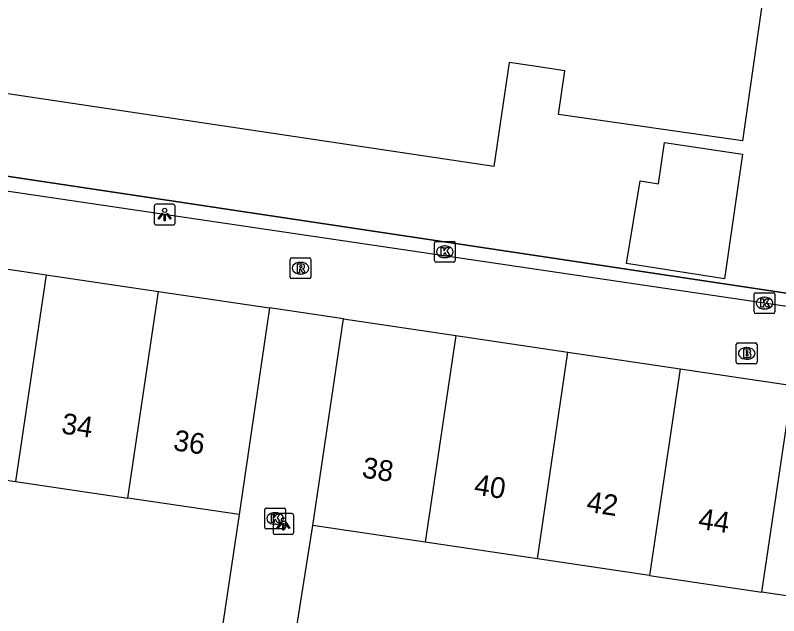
# Model space of a CAD drawing. Extents: x 164150 to 165261, y 382513 to 383432.
# Drawn here: x 164475.24 to 164511.97, y 383336.94 to 383365.81 of the extents above; entities that cross this region are included whole.
import ezdxf

# ---------------------------------------------------------------- set-up
doc = ezdxf.new("R2010")
doc.units = 0
for name, color, linetype in [('IMGEO_Brandkraan', 7, 'Continuous'), ('IMGEO_Groenvoorziening', 7, 'Continuous'), ('IMGEO_Hek', 7, 'Continuous'), ('IMGEO_Kolk', 7, 'Continuous'), ('IMGEO_Lichtpunt', 7, 'Continuous'), ('IMGEO_Pand', 7, 'Continuous'), ('IMGEO_Pand_nummerreeks', 7, 'Continuous'), ('IMGEO_Rioolput', 7, 'Continuous'), ('IMGEO_Voetpad_open', 7, 'Continuous')]:
    doc.layers.add(name, color=color, linetype=linetype)

msp = doc.modelspace()

# ---------------------------------------------------------------- linework, layer by layer
at = {"layer": 'IMGEO_Brandkraan'}
for p, q in [((164509.93, 383349.123), (164509.93, 383349.975)), ((164510.005, 383350.049), (164510.857, 383350.049)), ((164510.931, 383349.975), (164510.931, 383349.123)), ((164510.418, 383349.829), (164510.443, 383349.829)), ((164510.441, 383349.269), (164510.416, 383349.269)), ((164510.857, 383349.049), (164510.005, 383349.049))]:
    msp.add_line(p, q, dxfattribs=at)
for points in [[(164509.93, 383349.123), (164509.93, 383349.975)], [(164510.005, 383350.049), (164510.857, 383350.049)], [(164510.931, 383349.975), (164510.931, 383349.123)], [(164510.278, 383349.749), (164510.278, 383349.349), (164510.491, 383349.349)], [(164510.509, 383349.749), (164510.278, 383349.749)], [(164510.457, 383349.668), (164510.403, 383349.668), (164510.403, 383349.592)], [(164510.403, 383349.592), (164510.456, 383349.592)], [(164510.465, 383349.516), (164510.403, 383349.516), (164510.403, 383349.435)], [(164510.403, 383349.435), (164510.465, 383349.435)], [(164510.857, 383349.049), (164510.005, 383349.049)]]:
    msp.add_lwpolyline(points, dxfattribs=at)
for centre, radius, start, end in [((164510.007, 383349.973), 0.0765, 91.552, 178.448), ((164510.007, 383349.973), 0.0765, 91.552, 178.448), ((164510.855, 383349.973), 0.0765, 1.552, 88.448), ((164510.855, 383349.973), 0.0765, 1.552, 88.448), ((164510.458, 383349.63), 0.0379, 267.8285, 90.9355), ((164510.513, 383349.604), 0.145, 59.4692, 91.5367), ((164510.538, 383349.651), 0.0922, 285.5137, 58.1501), ((164510.543, 383349.459), 0.105, 301.3115, 78.989), ((164510.466, 383349.475), 0.0404, 269.8759, 90.5077), ((164510.497, 383349.6), 0.251, 268.6676, 293.5347), ((164510.007, 383349.125), 0.0765, 181.552, 268.448), ((164510.007, 383349.125), 0.0765, 181.552, 268.448), ((164510.855, 383349.125), 0.0765, 271.552, 358.448), ((164510.855, 383349.125), 0.0765, 271.552, 358.448)]:
    msp.add_arc(centre, radius, start, end, dxfattribs=at)
for centre, major_axis, ratio, start_param, end_param in [((164510.417, 383349.549), (-0.387, 0.002), 0.722429, 4.712389, 7.853982), ((164510.442, 383349.549), (-0.39, 0.002), 0.717154, 1.570796, 4.712389)]:
    msp.add_ellipse(centre, major_axis=major_axis, ratio=ratio, start_param=start_param, end_param=end_param, dxfattribs=at)
at = {"layer": 'IMGEO_Groenvoorziening'}
msp.add_lwpolyline([(164425.292, 383365.326), (164446.405, 383362.194), (164456.026, 383360.895), (164526.656, 383350.3)], dxfattribs=at)
at = {"layer": 'IMGEO_Hek'}
msp.add_lwpolyline([(164526.656, 383350.3), (164456.026, 383360.895), (164446.405, 383362.194), (164425.292, 383365.326)], dxfattribs=at)
at = {"layer": 'IMGEO_Kolk'}
for p, q in [((164495.409, 383354.01), (164495.409, 383354.862)), ((164495.484, 383354.936), (164496.336, 383354.936)), ((164495.897, 383354.716), (164495.922, 383354.716)), ((164496.41, 383354.862), (164496.41, 383354.01)), ((164495.92, 383354.156), (164495.895, 383354.156)), ((164496.336, 383353.936), (164495.484, 383353.936)), ((164510.864, 383352.467), (164511.716, 383352.467)), ((164510.789, 383351.541), (164510.789, 383352.393)), ((164511.277, 383352.247), (164511.302, 383352.247)), ((164511.79, 383352.393), (164511.79, 383351.541)), ((164511.716, 383351.467), (164510.864, 383351.467)), ((164511.3, 383351.687), (164511.275, 383351.687)), ((164487.247, 383341.185), (164487.247, 383342.037)), ((164487.322, 383342.111), (164488.174, 383342.111)), ((164487.735, 383341.891), (164487.76, 383341.891)), ((164488.248, 383342.037), (164488.248, 383341.185)), ((164488.174, 383341.111), (164487.322, 383341.111)), ((164487.758, 383341.331), (164487.733, 383341.331))]:
    msp.add_line(p, q, dxfattribs=at)
for points in [[(164495.409, 383354.01), (164495.409, 383354.862)], [(164495.484, 383354.936), (164496.336, 383354.936)], [(164496.41, 383354.862), (164496.41, 383354.01)], [(164495.73, 383354.636), (164495.853, 383354.636), (164495.853, 383354.485), (164495.983, 383354.636), (164496.147, 383354.636), (164496.001, 383354.485), (164496.154, 383354.236), (164496.002, 383354.236), (164495.917, 383354.4), (164495.853, 383354.333), (164495.853, 383354.236), (164495.73, 383354.236), (164495.73, 383354.636)], [(164496.336, 383353.936), (164495.484, 383353.936)], [(164510.864, 383352.467), (164511.716, 383352.467)], [(164510.789, 383351.541), (164510.789, 383352.393)], [(164511.11, 383352.167), (164511.233, 383352.167), (164511.233, 383352.016), (164511.363, 383352.167), (164511.527, 383352.167), (164511.381, 383352.016), (164511.534, 383351.767), (164511.382, 383351.767), (164511.297, 383351.931), (164511.233, 383351.864), (164511.233, 383351.767), (164511.11, 383351.767), (164511.11, 383352.167)], [(164511.79, 383352.393), (164511.79, 383351.541)], [(164511.716, 383351.467), (164510.864, 383351.467)], [(164487.247, 383341.185), (164487.247, 383342.037)], [(164487.322, 383342.111), (164488.174, 383342.111)], [(164488.248, 383342.037), (164488.248, 383341.185)], [(164487.568, 383341.811), (164487.691, 383341.811), (164487.691, 383341.66), (164487.821, 383341.811), (164487.985, 383341.811), (164487.839, 383341.66), (164487.992, 383341.411), (164487.84, 383341.411), (164487.755, 383341.575), (164487.691, 383341.508), (164487.691, 383341.411), (164487.568, 383341.411), (164487.568, 383341.811)], [(164488.174, 383341.111), (164487.322, 383341.111)]]:
    msp.add_lwpolyline(points, dxfattribs=at)
for centre, start, end in [((164495.486, 383354.86), 91.552, 178.448), ((164495.486, 383354.86), 91.552, 178.448), ((164496.334, 383354.86), 1.552, 88.448), ((164496.334, 383354.86), 1.552, 88.448), ((164495.486, 383354.012), 181.552, 268.448), ((164495.486, 383354.012), 181.552, 268.448), ((164496.334, 383354.012), 271.552, 358.448), ((164496.334, 383354.012), 271.552, 358.448), ((164510.866, 383352.391), 91.552, 178.448), ((164510.866, 383352.391), 91.552, 178.448), ((164511.714, 383352.391), 1.552, 88.448), ((164511.714, 383352.391), 1.552, 88.448), ((164510.866, 383351.543), 181.552, 268.448), ((164510.866, 383351.543), 181.552, 268.448), ((164511.714, 383351.543), 271.552, 358.448), ((164511.714, 383351.543), 271.552, 358.448), ((164487.324, 383342.035), 91.552, 178.448), ((164487.324, 383342.035), 91.552, 178.448), ((164488.172, 383342.035), 1.552, 88.448), ((164488.172, 383342.035), 1.552, 88.448), ((164487.324, 383341.187), 181.552, 268.448), ((164487.324, 383341.187), 181.552, 268.448), ((164488.172, 383341.187), 271.552, 358.448), ((164488.172, 383341.187), 271.552, 358.448)]:
    msp.add_arc(centre, 0.0765, start, end, dxfattribs=at)
for centre, major_axis, ratio, start_param, end_param in [((164495.896, 383354.436), (-0.387, 0.002), 0.722429, 4.712389, 7.853982), ((164495.921, 383354.436), (-0.39, 0.002), 0.717154, 1.570796, 4.712389), ((164511.276, 383351.967), (-0.387, 0.002), 0.722429, 4.712389, 7.853982), ((164511.301, 383351.967), (-0.39, 0.002), 0.717154, 1.570796, 4.712389), ((164487.734, 383341.611), (-0.387, 0.002), 0.722429, 4.712389, 7.853982), ((164487.759, 383341.611), (-0.39, 0.002), 0.717154, 1.570796, 4.712389)]:
    msp.add_ellipse(centre, major_axis=major_axis, ratio=ratio, start_param=start_param, end_param=end_param, dxfattribs=at)
at = {"layer": 'IMGEO_Lichtpunt'}
for p, q in [((164481.93, 383356.627), (164481.93, 383355.82)), ((164481.93, 383356.627), (164481.93, 383355.82)), ((164482.832, 383356.722), (164482.024, 383356.722)), ((164482.832, 383356.722), (164482.024, 383356.722)), ((164482.926, 383355.82), (164482.926, 383356.627)), ((164482.926, 383355.82), (164482.926, 383356.627)), ((164482.024, 383355.726), (164482.832, 383355.726)), ((164482.024, 383355.726), (164482.832, 383355.726)), ((164488.547, 383341.847), (164487.739, 383341.847)), ((164488.547, 383341.847), (164487.739, 383341.847)), ((164487.645, 383341.752), (164487.645, 383340.945)), ((164487.645, 383341.752), (164487.645, 383340.945)), ((164488.641, 383340.945), (164488.641, 383341.752)), ((164488.641, 383340.945), (164488.641, 383341.752)), ((164487.739, 383340.851), (164488.547, 383340.851)), ((164487.739, 383340.851), (164488.547, 383340.851))]:
    msp.add_line(p, q, dxfattribs=at)
for points in [[(164482.304, 383356.291), (164482.343, 383356.263), (164482.155, 383356.001), (164482.117, 383356.028), (164482.304, 383356.291)], [(164482.406, 383356.243), (164482.453, 383356.243), (164482.453, 383355.921), (164482.406, 383355.921), (164482.406, 383356.243)], [(164482.516, 383356.263), (164482.554, 383356.29), (164482.741, 383356.028), (164482.702, 383356), (164482.516, 383356.263)], [(164488.019, 383341.416), (164488.058, 383341.388), (164487.87, 383341.126), (164487.832, 383341.153), (164488.019, 383341.416)], [(164488.121, 383341.368), (164488.168, 383341.368), (164488.168, 383341.046), (164488.121, 383341.046), (164488.121, 383341.368)], [(164488.231, 383341.388), (164488.269, 383341.415), (164488.456, 383341.153), (164488.417, 383341.125), (164488.231, 383341.388)]]:
    msp.add_lwpolyline(points, dxfattribs=at)
for centre in [(164482.429, 383356.425), (164488.144, 383341.55)]:
    msp.add_circle(centre, 0.0994, dxfattribs=at)
for centre, start, end in [((164482.024, 383356.627), 90, 180), ((164482.024, 383356.627), 90, 180), ((164482.832, 383356.627), 0, 90), ((164482.832, 383356.627), 0, 90), ((164482.024, 383355.82), 180, 270), ((164482.024, 383355.82), 180, 270), ((164482.832, 383355.82), 270, 0), ((164482.832, 383355.82), 270, 360), ((164487.739, 383341.752), 90, 180), ((164487.739, 383341.752), 90, 180), ((164488.547, 383341.752), 0, 90), ((164488.547, 383341.752), 0, 90), ((164487.739, 383340.945), 180, 270), ((164487.739, 383340.945), 180, 270), ((164488.547, 383340.945), 270, 0), ((164488.547, 383340.945), 270, 360)]:
    msp.add_arc(centre, 0.0946, start, end, dxfattribs=at)
at = {"layer": 'IMGEO_Pand'}
for points in [[(164511.684, 383370.001), (164510.233, 383359.776), (164501.382, 383361.033), (164501.681, 383363.14), (164500, 383363.392), (164499.006, 383363.541), (164498.259, 383358.532), (164472.187, 383362.422)], [(164506.481, 383359.697), (164510.237, 383359.121), (164509.366, 383353.137), (164504.653, 383353.864), (164505.307, 383357.838), (164506.183, 383357.694), (164506.481, 383359.697)], [(164471.322, 383354.13), (164476.723, 383353.33)], [(164476.723, 383353.33), (164475.251, 383343.388)], [(164476.723, 383353.33), (164482.124, 383352.53)], [(164480.652, 383342.588), (164482.124, 383352.53)], [(164482.124, 383352.53), (164487.477, 383351.737)], [(164487.477, 383351.737), (164486.005, 383341.796)], [(164489.556, 383341.27), (164491.029, 383351.211)], [(164491.029, 383351.211), (164496.43, 383350.411)], [(164496.43, 383350.411), (164494.958, 383340.47)], [(164496.43, 383350.411), (164501.831, 383349.612)], [(164500.359, 383339.67), (164501.831, 383349.612)], [(164501.831, 383349.612), (164507.232, 383348.812)], [(164507.232, 383348.812), (164505.76, 383338.87)], [(164507.232, 383348.812), (164512.633, 383348.012)], [(164511.161, 383338.07), (164512.633, 383348.012)], [(164469.85, 383344.188), (164475.251, 383343.388)], [(164475.251, 383343.388), (164480.652, 383342.588)], [(164486.005, 383341.796), (164480.652, 383342.588)], [(164494.958, 383340.47), (164489.556, 383341.27)], [(164500.359, 383339.67), (164494.958, 383340.47)], [(164505.76, 383338.87), (164500.359, 383339.67)], [(164505.76, 383338.87), (164511.161, 383338.07)], [(164516.562, 383337.27), (164511.161, 383338.07)]]:
    msp.add_lwpolyline(points, dxfattribs=at)
at = {"layer": 'IMGEO_Rioolput'}
for p, q in [((164488.466, 383353.218), (164488.466, 383354.07)), ((164488.541, 383354.144), (164489.393, 383354.144)), ((164489.467, 383354.07), (164489.467, 383353.218)), ((164488.954, 383353.924), (164488.979, 383353.924)), ((164488.977, 383353.364), (164488.952, 383353.364)), ((164489.393, 383353.144), (164488.541, 383353.144))]:
    msp.add_line(p, q, dxfattribs=at)
for points in [[(164488.466, 383353.218), (164488.466, 383354.07)], [(164488.541, 383354.144), (164489.393, 383354.144)], [(164489.467, 383354.07), (164489.467, 383353.218)], [(164489.055, 383353.842), (164488.803, 383353.844), (164488.803, 383353.444)], [(164488.803, 383353.444), (164488.927, 383353.444), (164488.927, 383353.606), (164488.938, 383353.606)], [(164488.981, 383353.763), (164488.927, 383353.763), (164488.927, 383353.682)], [(164488.927, 383353.682), (164488.979, 383353.682)], [(164488.985, 383353.577), (164489.056, 383353.444), (164489.196, 383353.444), (164489.131, 383353.57)], [(164489.393, 383353.144), (164488.541, 383353.144)]]:
    msp.add_lwpolyline(points, dxfattribs=at)
for centre, radius, start, end in [((164488.543, 383354.068), 0.0765, 91.552, 178.448), ((164488.543, 383354.068), 0.0765, 91.552, 178.448), ((164489.391, 383354.068), 0.0765, 1.552, 88.448), ((164489.391, 383354.068), 0.0765, 1.552, 88.448), ((164488.937, 383353.553), 0.0533, 26.0293, 88.6989), ((164488.963, 383353.871), 0.19, 274.7715, 282.9687), ((164488.987, 383353.667), 0.0964, 77.0061, 93.1865), ((164489.001, 383353.724), 0.0378, 276.6634, 79.6772), ((164489.054, 383353.732), 0.109, 350.3612, 89.416), ((164489.052, 383353.732), 0.112, 277.5842, 350.9817), ((164489.036, 383353.517), 0.108, 29.5134, 73.7905), ((164488.543, 383353.22), 0.0765, 181.552, 268.448), ((164488.543, 383353.22), 0.0765, 181.552, 268.448), ((164489.391, 383353.22), 0.0765, 271.552, 358.448), ((164489.391, 383353.22), 0.0765, 271.552, 358.448)]:
    msp.add_arc(centre, radius, start, end, dxfattribs=at)
for centre, major_axis, ratio, start_param, end_param in [((164488.953, 383353.644), (-0.387, 0.002), 0.722429, 4.712389, 7.853982), ((164488.978, 383353.644), (-0.39, 0.002), 0.717154, 1.570796, 4.712389)]:
    msp.add_ellipse(centre, major_axis=major_axis, ratio=ratio, start_param=start_param, end_param=end_param, dxfattribs=at)
at = {"layer": 'IMGEO_Voetpad_open'}
for points in [[(164526.587, 383349.71), (164433.986, 383363.368), (164425.46, 383364.655)], [(164491.029, 383351.211), (164487.477, 383351.737)], [(164486.005, 383341.796), (164484.639, 383332.608), (164430.539, 383340.579), (164432.042, 383349.787)], [(164532.785, 383334.868), (164531.533, 383325.667), (164488.094, 383332.078), (164489.556, 383341.27)]]:
    msp.add_lwpolyline(points, dxfattribs=at)

# ---------------------------------------------------------------- texts
at = {"layer": 'IMGEO_Pand_nummerreeks'}
for s, rotation, p in [('34', 351.4801, (164477.418, 383345.707)), ('36', 351.4801, (164482.806, 383344.899)), ('38', 351.3483, (164491.883, 383343.589)), ('40', 351.3483, (164497.278, 383342.768)), ('42', 351.3483, (164502.684, 383341.946)), ('44', 351.3483, (164508.061, 383341.128))]:
    msp.add_text(s, height=1, rotation=rotation, dxfattribs=at).set_placement(p)

doc.saveas('drawing.dxf')
